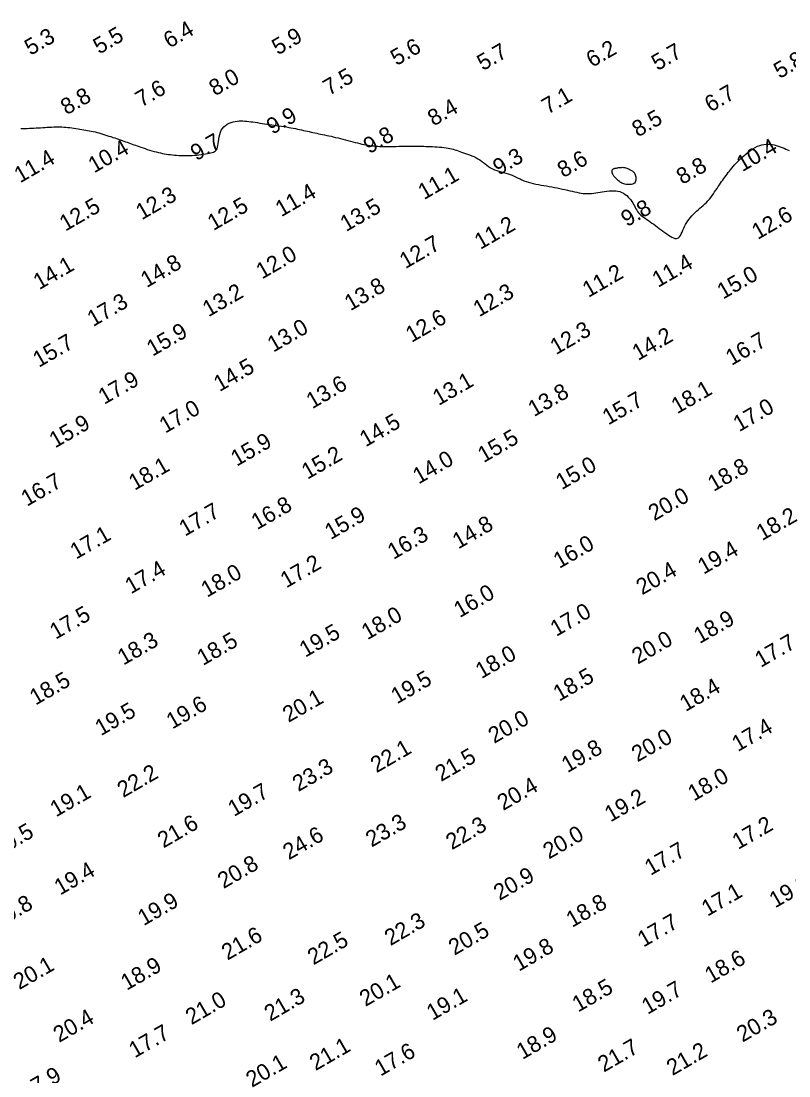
# Model space of a CAD drawing. Extents: x 3024098 to 3056816, y 418252 to 509144.
# Drawn here: x 3037304.7 to 3037542.6, y 420005.3 to 420332.1 of the extents above; entities that cross this region are included whole.
import ezdxf

# ---------------------------------------------------------------- set-up
doc = ezdxf.new("R2010")
doc.units = 0
doc.layers.add('V-CHAN-CONT-EL10', color=7, linetype='Continuous')
doc.layers.add('V-TOPO-SOUN-0911', color=7, linetype='Continuous')

msp = doc.modelspace()

# ---------------------------------------------------------------- linework, layer by layer
at = {"layer": 'V-CHAN-CONT-EL10'}
msp.add_lwpolyline([(3037304.59, 420298.86), (3037305.26, 420298.87), (3037305.94, 420298.89), (3037306.6, 420298.9), (3037307.28, 420298.92), (3037307.95, 420298.95), (3037308.64, 420298.98), (3037309.33, 420299.01), (3037310.02, 420299.06), (3037310.72, 420299.1), (3037311.42, 420299.15), (3037312.11, 420299.19), (3037312.79, 420299.23), (3037313.47, 420299.27), (3037314.13, 420299.3), (3037314.79, 420299.33), (3037315.43, 420299.35), (3037316.07, 420299.35), (3037316.7, 420299.35), (3037317.33, 420299.33), (3037317.95, 420299.3), (3037318.58, 420299.26), (3037319.21, 420299.21), (3037319.83, 420299.14), (3037320.46, 420299.05), (3037321.08, 420298.97), (3037321.7, 420298.87), (3037322.32, 420298.77), (3037322.93, 420298.67), (3037323.53, 420298.56), (3037324.12, 420298.46), (3037324.71, 420298.36), (3037325.29, 420298.26), (3037325.87, 420298.15), (3037326.45, 420298.04), (3037327.03, 420297.91), (3037327.62, 420297.78), (3037328.22, 420297.63), (3037328.82, 420297.47), (3037329.44, 420297.3), (3037330.05, 420297.12), (3037330.67, 420296.92), (3037331.29, 420296.72), (3037331.91, 420296.52), (3037332.52, 420296.32), (3037333.12, 420296.11), (3037333.71, 420295.91), (3037334.29, 420295.72), (3037334.86, 420295.52), (3037335.42, 420295.33), (3037335.97, 420295.14), (3037336.51, 420294.95), (3037337.04, 420294.76), (3037337.56, 420294.58), (3037338.07, 420294.39), (3037338.58, 420294.21), (3037339.08, 420294.03), (3037339.6, 420293.84), (3037340.12, 420293.65), (3037340.67, 420293.45), (3037341.24, 420293.25), (3037341.83, 420293.04), (3037342.46, 420292.83), (3037343.12, 420292.61), (3037343.79, 420292.39), (3037344.48, 420292.17), (3037345.18, 420291.96), (3037345.88, 420291.76), (3037346.56, 420291.58), (3037347.24, 420291.41), (3037347.89, 420291.26), (3037348.53, 420291.12), (3037349.15, 420291.01), (3037349.77, 420290.91), (3037350.38, 420290.83), (3037350.99, 420290.75), (3037351.61, 420290.69), (3037352.23, 420290.63), (3037352.87, 420290.57), (3037353.52, 420290.52), (3037354.18, 420290.48), (3037354.86, 420290.46), (3037355.54, 420290.44), (3037356.24, 420290.44), (3037356.94, 420290.45), (3037357.65, 420290.49), (3037358.37, 420290.54), (3037359.09, 420290.61), (3037359.79, 420290.69), (3037360.49, 420290.79), (3037361.16, 420290.89), (3037361.8, 420291), (3037362.4, 420291.11), (3037362.95, 420291.21), (3037363.45, 420291.32), (3037363.9, 420291.43), (3037364.3, 420291.56), (3037364.64, 420291.73), (3037364.94, 420291.94), (3037365.19, 420292.22), (3037365.4, 420292.57), (3037365.56, 420293.02), (3037365.69, 420293.55), (3037365.79, 420294.17), (3037365.88, 420294.85), (3037365.97, 420295.56), (3037366.09, 420296.29), (3037366.24, 420297.01), (3037366.45, 420297.7), (3037366.73, 420298.33), (3037367.09, 420298.89), (3037367.53, 420299.38), (3037368.02, 420299.8), (3037368.57, 420300.16), (3037369.15, 420300.46), (3037369.76, 420300.7), (3037370.38, 420300.89), (3037371, 420301.03), (3037371.61, 420301.13), (3037372.21, 420301.19), (3037372.81, 420301.21), (3037373.41, 420301.2), (3037374.02, 420301.17), (3037374.63, 420301.12), (3037375.25, 420301.04), (3037375.89, 420300.96), (3037376.54, 420300.87), (3037377.22, 420300.77), (3037377.91, 420300.66), (3037378.62, 420300.55), (3037379.34, 420300.44), (3037380.07, 420300.32), (3037380.81, 420300.21), (3037381.57, 420300.1), (3037382.33, 420299.99), (3037383.09, 420299.88), (3037383.86, 420299.77), (3037384.62, 420299.66), (3037385.38, 420299.55), (3037386.13, 420299.44), (3037386.87, 420299.33), (3037387.6, 420299.21), (3037388.3, 420299.09), (3037388.99, 420298.96), (3037389.66, 420298.83), (3037390.32, 420298.69), (3037390.96, 420298.56), (3037391.59, 420298.42), (3037392.2, 420298.28), (3037392.8, 420298.15), (3037393.39, 420298.02), (3037393.97, 420297.89), (3037394.54, 420297.76), (3037395.12, 420297.63), (3037395.69, 420297.5), (3037396.27, 420297.37), (3037396.87, 420297.24), (3037397.47, 420297.12), (3037398.09, 420296.99), (3037398.72, 420296.86), (3037399.38, 420296.72), (3037400.04, 420296.58), (3037400.73, 420296.43), (3037401.43, 420296.28), (3037402.15, 420296.11), (3037402.89, 420295.93), (3037403.64, 420295.74), (3037404.4, 420295.55), (3037405.18, 420295.34), (3037405.95, 420295.14), (3037406.71, 420294.93), (3037407.47, 420294.73), (3037408.21, 420294.54), (3037408.93, 420294.36), (3037409.62, 420294.19), (3037410.29, 420294.04), (3037410.93, 420293.9), (3037411.56, 420293.78), (3037412.18, 420293.67), (3037412.79, 420293.58), (3037413.4, 420293.5), (3037414, 420293.43), (3037414.6, 420293.38), (3037415.21, 420293.35), (3037415.84, 420293.32), (3037416.47, 420293.31), (3037417.13, 420293.3), (3037417.82, 420293.3), (3037418.53, 420293.3), (3037419.28, 420293.31), (3037420.07, 420293.31), (3037420.89, 420293.32), (3037421.73, 420293.33), (3037422.58, 420293.33), (3037423.43, 420293.34), (3037424.27, 420293.35), (3037425.1, 420293.35), (3037425.89, 420293.36), (3037426.65, 420293.36), (3037427.38, 420293.36), (3037428.08, 420293.35), (3037428.76, 420293.35), (3037429.44, 420293.34), (3037430.11, 420293.32), (3037430.79, 420293.3), (3037431.48, 420293.28), (3037432.19, 420293.24), (3037432.9, 420293.2), (3037433.63, 420293.16), (3037434.34, 420293.1), (3037435.04, 420293.03), (3037435.72, 420292.96), (3037436.37, 420292.87), (3037436.98, 420292.77), (3037437.55, 420292.66), (3037438.08, 420292.53), (3037438.59, 420292.4), (3037439.09, 420292.25), (3037439.58, 420292.09), (3037440.08, 420291.92), (3037440.6, 420291.74), (3037441.15, 420291.55), (3037441.75, 420291.36), (3037442.37, 420291.15), (3037443.01, 420290.93), (3037443.67, 420290.68), (3037444.33, 420290.42), (3037444.99, 420290.13), (3037445.63, 420289.82), (3037446.24, 420289.47), (3037446.83, 420289.1), (3037447.38, 420288.69), (3037447.93, 420288.28), (3037448.46, 420287.86), (3037449, 420287.45), (3037449.55, 420287.05), (3037450.13, 420286.68), (3037450.73, 420286.35), (3037451.38, 420286.07), (3037452.06, 420285.82), (3037452.75, 420285.6), (3037453.47, 420285.4), (3037454.18, 420285.21), (3037454.89, 420285.02), (3037455.58, 420284.82), (3037456.25, 420284.6), (3037456.89, 420284.35), (3037457.5, 420284.08), (3037458.09, 420283.79), (3037458.68, 420283.5), (3037459.27, 420283.21), (3037459.88, 420282.92), (3037460.5, 420282.65), (3037461.16, 420282.4), (3037461.86, 420282.18), (3037462.59, 420281.98), (3037463.35, 420281.8), (3037464.14, 420281.63), (3037464.95, 420281.48), (3037465.78, 420281.33), (3037466.62, 420281.19), (3037467.46, 420281.04), (3037468.3, 420280.9), (3037469.14, 420280.74), (3037469.98, 420280.58), (3037470.8, 420280.42), (3037471.62, 420280.26), (3037472.42, 420280.09), (3037473.21, 420279.92), (3037473.98, 420279.74), (3037474.73, 420279.57), (3037475.46, 420279.4), (3037476.17, 420279.24), (3037476.87, 420279.09), (3037477.55, 420278.96), (3037478.22, 420278.85), (3037478.88, 420278.76), (3037479.53, 420278.71), (3037480.18, 420278.69), (3037480.82, 420278.71), (3037481.46, 420278.75), (3037482.11, 420278.81), (3037482.75, 420278.89), (3037483.41, 420278.99), (3037484.08, 420279.09), (3037484.76, 420279.2), (3037485.46, 420279.31), (3037486.16, 420279.41), (3037486.87, 420279.49), (3037487.58, 420279.54), (3037488.28, 420279.55), (3037488.96, 420279.52), (3037489.61, 420279.44), (3037490.24, 420279.28), (3037490.83, 420279.06), (3037491.38, 420278.77), (3037491.89, 420278.43), (3037492.37, 420278.04), (3037492.81, 420277.62), (3037493.21, 420277.17), (3037493.58, 420276.71), (3037493.9, 420276.24), (3037494.19, 420275.77), (3037494.46, 420275.31), (3037494.7, 420274.85), (3037494.94, 420274.41), (3037495.17, 420273.98), (3037495.42, 420273.56), (3037495.69, 420273.15), (3037495.99, 420272.77), (3037496.33, 420272.4), (3037496.71, 420272.04), (3037497.13, 420271.7), (3037497.57, 420271.36), (3037498.04, 420271.02), (3037498.54, 420270.68), (3037499.05, 420270.32), (3037499.59, 420269.96), (3037500.13, 420269.57), (3037500.69, 420269.17), (3037501.26, 420268.75), (3037501.84, 420268.33), (3037502.41, 420267.9), (3037502.99, 420267.47), (3037503.57, 420267.04), (3037504.15, 420266.62), (3037504.72, 420266.2), (3037505.28, 420265.81), (3037505.82, 420265.46), (3037506.34, 420265.17), (3037506.83, 420264.94), (3037507.29, 420264.8), (3037507.71, 420264.76), (3037508.1, 420264.83), (3037508.43, 420265.02), (3037508.73, 420265.33), (3037509, 420265.74), (3037509.25, 420266.22), (3037509.49, 420266.75), (3037509.74, 420267.33), (3037510, 420267.93), (3037510.28, 420268.53), (3037510.59, 420269.11), (3037510.93, 420269.69), (3037511.3, 420270.24), (3037511.7, 420270.78), (3037512.12, 420271.31), (3037512.56, 420271.82), (3037513.02, 420272.31), (3037513.5, 420272.79), (3037514, 420273.25), (3037514.5, 420273.7), (3037515.01, 420274.14), (3037515.52, 420274.58), (3037516.03, 420275.03), (3037516.53, 420275.49), (3037517.02, 420275.96), (3037517.49, 420276.45), (3037517.94, 420276.97), (3037518.37, 420277.51), (3037518.79, 420278.06), (3037519.19, 420278.62), (3037519.58, 420279.19), (3037519.96, 420279.75), (3037520.33, 420280.31), (3037520.69, 420280.85), (3037521.05, 420281.38), (3037521.4, 420281.89), (3037521.75, 420282.39), (3037522.1, 420282.87), (3037522.44, 420283.34), (3037522.78, 420283.81), (3037523.12, 420284.27), (3037523.47, 420284.72), (3037523.81, 420285.18), (3037524.16, 420285.63), (3037524.53, 420286.09), (3037524.92, 420286.57), (3037525.33, 420287.05), (3037525.78, 420287.56), (3037526.26, 420288.09), (3037526.79, 420288.64), (3037527.37, 420289.22), (3037527.99, 420289.82), (3037528.65, 420290.42), (3037529.33, 420291.01), (3037530.03, 420291.58), (3037530.74, 420292.11), (3037531.45, 420292.59), (3037532.16, 420293), (3037532.85, 420293.34), (3037533.53, 420293.6), (3037534.2, 420293.79), (3037534.86, 420293.92), (3037535.51, 420293.98), (3037536.15, 420294), (3037536.79, 420293.96), (3037537.42, 420293.88), (3037538.05, 420293.75), (3037538.68, 420293.59), (3037539.29, 420293.41), (3037539.9, 420293.2), (3037540.49, 420292.97), (3037541.07, 420292.73), (3037541.63, 420292.48), (3037542.18, 420292.23), (3037542.71, 420291.99)], dxfattribs=at)
msp.add_lwpolyline([(3037487.81, 420285.45), (3037487.81, 420285.49), (3037487.81, 420285.53), (3037487.81, 420285.56), (3037487.81, 420285.58), (3037487.82, 420285.6), (3037487.82, 420285.62), (3037487.82, 420285.63), (3037487.82, 420285.64), (3037487.82, 420285.65), (3037487.81, 420285.67), (3037487.81, 420285.68), (3037487.81, 420285.7), (3037487.81, 420285.73), (3037487.81, 420285.76), (3037487.81, 420285.8), (3037487.82, 420285.85), (3037487.83, 420285.92), (3037487.85, 420285.98), (3037487.88, 420286.06), (3037487.92, 420286.13), (3037487.99, 420286.21), (3037488.08, 420286.28), (3037488.19, 420286.35), (3037488.33, 420286.41), (3037488.5, 420286.47), (3037488.69, 420286.52), (3037488.9, 420286.57), (3037489.13, 420286.61), (3037489.36, 420286.65), (3037489.6, 420286.69), (3037489.84, 420286.72), (3037490.08, 420286.75), (3037490.32, 420286.78), (3037490.56, 420286.8), (3037490.8, 420286.81), (3037491.04, 420286.82), (3037491.29, 420286.8), (3037491.54, 420286.77), (3037491.79, 420286.72), (3037492.06, 420286.65), (3037492.33, 420286.55), (3037492.6, 420286.45), (3037492.86, 420286.33), (3037493.12, 420286.21), (3037493.37, 420286.08), (3037493.61, 420285.95), (3037493.83, 420285.82), (3037494.03, 420285.71), (3037494.21, 420285.59), (3037494.38, 420285.46), (3037494.53, 420285.32), (3037494.66, 420285.17), (3037494.78, 420284.98), (3037494.89, 420284.77), (3037494.99, 420284.52), (3037495.08, 420284.22), (3037495.15, 420283.89), (3037495.19, 420283.54), (3037495.21, 420283.18), (3037495.18, 420282.84), (3037495.1, 420282.51), (3037494.97, 420282.21), (3037494.78, 420281.96), (3037494.51, 420281.77), (3037494.19, 420281.62), (3037493.82, 420281.53), (3037493.42, 420281.48), (3037493, 420281.47), (3037492.58, 420281.49), (3037492.17, 420281.54), (3037491.78, 420281.62), (3037491.43, 420281.71), (3037491.11, 420281.81), (3037490.82, 420281.94), (3037490.55, 420282.08), (3037490.3, 420282.23), (3037490.06, 420282.4), (3037489.83, 420282.59), (3037489.61, 420282.79), (3037489.39, 420283), (3037489.17, 420283.22), (3037488.95, 420283.45), (3037488.75, 420283.68), (3037488.56, 420283.9), (3037488.39, 420284.12), (3037488.24, 420284.33), (3037488.11, 420284.51), (3037488.01, 420284.68), (3037487.93, 420284.83), (3037487.88, 420284.96), (3037487.84, 420285.08), (3037487.82, 420285.17), (3037487.81, 420285.26), (3037487.81, 420285.33), (3037487.81, 420285.39)], close=True, dxfattribs=at)

# ---------------------------------------------------------------- texts
at = {"layer": 'V-TOPO-SOUN-0911'}
for s, p in [('6.4', (3037350.64, 420323.57)), ('5.3', (3037307.59, 420321.34)), ('5.5', (3037328.87, 420321.73)), ('5.9', (3037384.23, 420321.47)), ('5.6', (3037421.01, 420318.16)), ('5.7', (3037447.78, 420316.61)), ('6.2', (3037481.61, 420317.63)), ('5.7', (3037501.85, 420316.61)), ('5.8', (3037539.71, 420314.15)), ('7.5', (3037400.1, 420308.93)), ('8.0', (3037364.76, 420308.77)), ('8.8', (3037318.78, 420302.9)), ('7.6', (3037341.94, 420305.3)), ('7.1', (3037467.87, 420303.11)), ('6.7', (3037518.32, 420303.78)), ('8.4', (3037432.49, 420299.45)), ('9.9', (3037382.56, 420296.86)), ('8.5', (3037495.8, 420296.04)), ('9.8', (3037412.58, 420290.86)), ('10.4 ', (3037327.31, 420284.91)), ('9.7', (3037359, 420288.69)), ('10.4 ', (3037528.16, 420285.31)), ('11.4 ', (3037304.38, 420281.83)), ('9.3', (3037452.7, 420284.2)), ('8.6', (3037472.68, 420283.45)), ('8.8', (3037509.56, 420281.34)), ('11.1 ', (3037429.52, 420276.63)), ('11.4 ', (3037385.31, 420271.33)), ('12.3 ', (3037342.07, 420270.38)), ('12.5 ', (3037318.41, 420266.87)), ('12.5 ', (3037364.27, 420267.06)), ('13.5 ', (3037405.38, 420266.74)), ('9.8', (3037492.4, 420268.25)), ('12.6 ', (3037532.92, 420264.28)), ('11.2 ', (3037446.99, 420261.22)), ('12.7 ', (3037423.77, 420255.25)), ('12.0 ', (3037379.33, 420252.04)), ('14.1 ', (3037310.3, 420248.74)), ('14.8 ', (3037343.58, 420249.38)), ('11.4 ', (3037502.05, 420249.45)), ('11.2 ', (3037480.46, 420246.33)), ('15.0 ', (3037522.18, 420245.8)), ('13.8 ', (3037406.71, 420242.2)), ('13.2 ', (3037362.74, 420240.33)), ('12.3 ', (3037446.6, 420240.33)), ('17.3 ', (3037327.01, 420237.31)), ('12.6 ', (3037425.67, 420232.39)), ('13.0 ', (3037382.84, 420229.37)), ('15.9 ', (3037345.42, 420228.12)), ('12.3 ', (3037470.45, 420228.61)), ('14.2 ', (3037495.85, 420226.78)), ('16.7 ', (3037524.82, 420225.27)), ('15.7 ', (3037310.18, 420224.68)), ('14.5 ', (3037366.18, 420217.16)), ('17.9 ', (3037330.43, 420213.19)), ('13.1 ', (3037434.05, 420212.85)), ('13.6 ', (3037394.89, 420211.85)), ('13.8 ', (3037463.6, 420209.39)), ('18.1 ', (3037507.97, 420210.29)), ('15.7 ', (3037486.63, 420206.83)), ('17.0 ', (3037349.34, 420204.27)), ('17.0 ', (3037527.16, 420204.73)), ('15.9 ', (3037315.24, 420199.71)), ('14.5 ', (3037411.42, 420200.04)), ('15.9 ', (3037371.5, 420194.03)), ('15.5 ', (3037448, 420195.15)), ('15.2 ', (3037393.42, 420190)), ('18.1 ', (3037339.86, 420186.57)), ('14.0 ', (3037427.88, 420188.55)), ('15.0 ', (3037472.18, 420186.75)), ('18.8 ', (3037519.27, 420186.23)), ('16.7 ', (3037306.51, 420181.63)), ('20.0 ', (3037500.88, 420177.14)), ('16.8 ', (3037377.83, 420174.38)), ('17.7 ', (3037355.46, 420172.35)), ('15.9 ', (3037400.6, 420171.3)), ('18.2 ', (3037534.3, 420171)), ('14.8 ', (3037440.17, 420168.41)), ('17.1 ', (3037321.71, 420165.24)), ('16.3 ', (3037420.06, 420165.16)), ('16.0 ', (3037471.45, 420162.37)), ('19.4 ', (3037516.15, 420160.57)), ('17.4 ', (3037338.73, 420154.5)), ('17.2 ', (3037386.86, 420156.34)), ('20.4 ', (3037497.09, 420154.17)), ('18.0 ', (3037362.27, 420153.42)), ('16.0 ', (3037440.58, 420147.12)), ('17.5 ', (3037315.39, 420140.42)), ('17.0 ', (3037470.5, 420141.31)), ('18.0 ', (3037411.97, 420140.26)), ('18.9 ', (3037514.94, 420139.08)), ('19.5 ', (3037392.75, 420134.85)), ('18.3 ', (3037336.4, 420132.42)), ('18.5 ', (3037361.03, 420132.29)), ('20.0 ', (3037495.76, 420132.71)), ('17.7 ', (3037533.87, 420131.7)), ('18.0 ', (3037447.31, 420128.22)), ('18.5 ', (3037471.39, 420121.23)), ('18.5 ', (3037309.16, 420120.02)), ('19.5 ', (3037421.13, 420120.41)), ('18.4 ', (3037510.58, 420118.05)), ('20.1 ', (3037387.56, 420114.68)), ('19.6 ', (3037351.52, 420112.61)), ('19.5 ', (3037329.43, 420110.54)), ('20.0 ', (3037451.28, 420108.17)), ('17.4 ', (3037526.75, 420105.61)), ('20.0 ', (3037495.67, 420102.43)), ('22.1 ', (3037414.79, 420099.07)), ('19.8 ', (3037473.96, 420099.09)), ('21.5 ', (3037434.81, 420096.36)), ('23.3 ', (3037390.6, 420093.25)), ('22.2 ', (3037336.33, 420091.38)), ('18.0 ', (3037513.12, 420090.29)), ('19.1 ', (3037315.51, 420085.39)), ('19.7 ', (3037370.62, 420085.5)), ('20.4 ', (3037454.05, 420087.37)), ('19.2 ', (3037487.32, 420083.83)), ('21.6 ', (3037348.8, 420075.76)), ('23.3 ', (3037413.3, 420076.05)), ('22.3 ', (3037438.14, 420075.2)), ('17.2 ', (3037526.85, 420075.3)), ('19.5 ', (3037297.77, 420073.13)), ('24.6 ', (3037387.64, 420072.09)), ('20.0 ', (3037468.24, 420072.35)), ('17.7 ', (3037499.72, 420067.26)), ('20.8 ', (3037367.43, 420063.19)), ('19.4 ', (3037316.78, 420061.16)), ('20.9 ', (3037452.93, 420059.52)), ('19.2 ', (3037538.33, 420057.19)), ('17.1 ', (3037517.35, 420054.61)), ('20.8 ', (3037297.49, 420050.89)), ('19.9 ', (3037342.66, 420051.68)), ('18.8 ', (3037475.41, 420051.15)), ('22.3 ', (3037419.14, 420045.51)), ('20.5 ', (3037438.95, 420042.52)), ('17.7 ', (3037497.52, 420045.05)), ('21.6 ', (3037368.65, 420041.02)), ('22.5 ', (3037395.28, 420039.54)), ('19.8 ', (3037458.9, 420037.57)), ('18.6 ', (3037518.35, 420033.9)), ('20.1 ', (3037304.13, 420031.88)), ('18.9 ', (3037337.41, 420031.66)), ('20.1 ', (3037411.38, 420026.66)), ('18.5 ', (3037477.27, 420024.91)), ('19.7 ', (3037498.8, 420024.22)), ('21.0 ', (3037357.48, 420021)), ('21.3 ', (3037381.87, 420022.08)), ('19.1 ', (3037432.15, 420022.33)), ('20.4 ', (3037316.48, 420015.52)), ('20.3 ', (3037528.23, 420015.62)), ('17.7 ', (3037339.91, 420010.73)), ('18.9 ', (3037460.02, 420010.24)), ('21.1 ', (3037395.93, 420006.78)), ('21.7 ', (3037485.22, 420006.3)), ('17.6 ', (3037416.05, 420005.06)), ('21.2 ', (3037506.51, 420005.25)), ('20.1 ', (3037376.21, 420001.59)), ('17.9 ', (3037306.31, 419997.64))]:
    msp.add_text(s, height=5, rotation=30, dxfattribs=at).set_placement(p)

doc.saveas('drawing.dxf')
